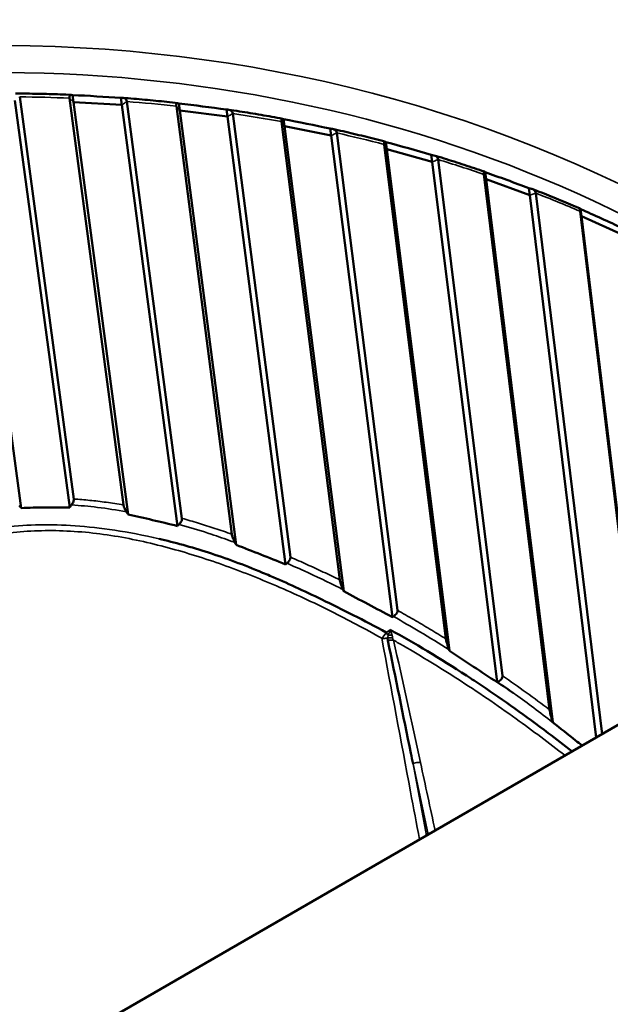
# Model space of a CAD drawing. Header units: millimetres. Extents: x 0 to 4686, y -120 to 1682.
# Tile 364 of 558: x 2088 to 2094, y 817 to 827. Entities that reach past the tile are written whole.
import ezdxf

# ---------------------------------------------------------------- set-up
doc = ezdxf.new("R2010")
doc.units = ezdxf.units.MM
doc.header["$LTSCALE"] = 2
doc.layers.add('Sichtbar (ISO)', color=7, linetype='Continuous', lineweight=50)
doc.layers.add('Sichtbar schmal (ISO)', color=7, linetype='Continuous', lineweight=35)

msp = doc.modelspace()

# ---------------------------------------------------------------- linework, layer by layer
at = {"layer": 'Sichtbar (ISO)'}
for p, q in [((2088.6582, 816.63), (2120.692, 835.1247)), ((2088.0281, 822.0258), (2087.466, 826.2001)), ((2088.5263, 822.031), (2087.9642, 826.2052)), ((2088.0127, 826.2436), (2088.5682, 822.1186)), ((2089.0766, 822.0576), (2088.5252, 826.2311)), ((2088.5656, 826.1906), (2088.5556, 826.2626)), ((2089.0605, 826.1613), (2089.0505, 826.2333)), ((2089.1126, 826.1963), (2089.6776, 821.9201)), ((2089.1248, 821.9586), (2088.5656, 826.1906)), ((2089.0605, 826.1613), (2088.5656, 826.1906)), ((2089.6313, 821.8415), (2089.0605, 826.1613)), ((2090.1892, 821.7578), (2089.6199, 826.1483)), ((2089.656, 826.105), (2089.646, 826.1769)), ((2090.2338, 821.6482), (2089.656, 826.105)), ((2090.1442, 826.0413), (2089.656, 826.105)), ((2090.1442, 826.0413), (2090.1342, 826.1133)), ((2090.7397, 821.4486), (2090.1442, 826.0413)), ((2090.1995, 826.0728), (2090.7894, 821.5223)), ((2090.7296, 825.9437), (2090.7196, 826.0157)), ((2091.2963, 821.2887), (2090.6982, 825.9896)), ((2091.3367, 821.1721), (2090.7296, 825.9437)), ((2091.2078, 825.8462), (2090.7296, 825.9437)), ((2091.2078, 825.8462), (2091.1978, 825.9182)), ((2091.8362, 820.9078), (2091.2078, 825.8462)), ((2091.2659, 825.8739), (2091.8888, 820.9771)), ((2092.3861, 820.6837), (2091.7526, 825.7561)), ((2091.7791, 825.708), (2091.7691, 825.78)), ((2092.422, 820.5603), (2091.7791, 825.708)), ((2092.2441, 825.5773), (2091.7791, 825.708)), ((2092.2441, 825.5773), (2092.2341, 825.6492)), ((2092.3046, 825.6009), (2092.966, 820.3046)), ((2092.9108, 820.2394), (2092.2441, 825.5773)), ((2093.4496, 819.9571), (2092.776, 825.4494)), ((2092.7974, 825.3994), (2092.7874, 825.4713)), ((2093.4807, 819.8284), (2092.7974, 825.3994)), ((2093.246, 825.2363), (2092.7974, 825.3994)), ((2093.246, 825.2363), (2093.236, 825.3083)), ((2093.9283, 819.6727), (2093.246, 825.2363)), ((2093.3084, 825.2558), (2093.9888, 819.7076)), ((2093.7775, 825.0199), (2093.7675, 825.0919)), ((2094.3804, 819.9337), (2093.7613, 825.0715)), ((2094.3898, 819.9391), (2093.7775, 825.0199)), ((2094.2066, 824.8257), (2093.7775, 825.0199))]:
    msp.add_line(p, q, dxfattribs=at)
for centre, major_axis, ratio, start_param, end_param in [((2088.8087, 826.2077), (-0.9361, 0.0558), 0.0440072, 4.4537021, 4.9887566), ((2089.8957, 826.1049), (-0.9235, 0.1209), 0.043573, 4.4568645, 4.991919), ((2090.9643, 825.9267), (-0.9046, 0.185), 0.0429757, 4.4600855, 4.9951401), ((2092.0072, 825.6744), (-0.8795, 0.248), 0.0421889, 4.463373, 4.9984276), ((2093.0173, 825.3496), (-0.8483, 0.3092), 0.0411803, 4.4667289, 5.0017835), ((2093.9876, 824.9546), (-0.8114, 0.3683), 0.0399126, 4.4701476, 5.0052021), ((2087.7532, 811.1119), (-12.3802, -1.7264), 0.8318334, 4.3241182, 4.3241358), ((2087.8209, 810.6264), (12.3802, 1.7264), 0.8318334, 1.1015421, 1.1015446)]:
    msp.add_ellipse(centre, major_axis=major_axis, ratio=ratio, start_param=start_param, end_param=end_param, dxfattribs=at)
for points, knots in [([(2099.2449, 822.7422), (2099.0816, 823.1558), (2098.8884, 823.5598), (2098.0743, 824.9974), (2097.2772, 825.9536), (2095.3517, 827.5946), (2094.2223, 828.2781), (2091.7454, 829.3023), (2090.3976, 829.642), (2087.6209, 829.9424), (2086.1923, 829.9027), (2083.3994, 829.4476), (2082.0355, 829.0322), (2079.5109, 827.8671), (2078.3504, 827.1177), (2076.3518, 825.3604), (2075.5135, 824.353), (2074.2461, 822.1833), (2073.816, 821.0218), (2073.445, 818.8787), (2073.4278, 817.9041), (2073.5609, 816.9503)], [3.4939321, 3.4939321, 3.4939321, 3.4939321, 3.6131817, 3.6131817, 3.9317971, 3.9317971, 4.2517391, 4.2517391, 4.5725553, 4.5725553, 4.8937215, 4.8937215, 5.2149612, 5.2149612, 5.5360928, 5.5360928, 5.8568014, 5.8568014, 6.176526, 6.176526, 6.4368943, 6.4368943, 6.4368943, 6.4368943]), ([(2088.5442, 826.2647), (2088.506, 826.2663), (2088.4678, 826.2678), (2088.3914, 826.2705), (2088.3532, 826.2717), (2088.2768, 826.2738), (2088.2386, 826.2748), (2088.1621, 826.2764), (2088.1238, 826.277), (2088.0473, 826.278), (2088.009, 826.2784), (2087.9707, 826.2787)], [4.649514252, 4.649514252, 4.649514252, 4.649514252, 4.658135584, 4.658135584, 4.666756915, 4.666756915, 4.675378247, 4.675378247, 4.683999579, 4.683999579, 4.692620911, 4.692620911, 4.692620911, 4.692620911]), ([(2088.5556, 826.2626), (2088.5449, 826.2657), (2088.5349, 826.2652), (2088.5252, 826.2553), (2088.5232, 826.2452), (2088.5249, 826.233), (2088.525, 826.2324), (2088.5251, 826.2318), (2088.5252, 826.2311)], [0.129222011, 0.129222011, 0.129222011, 0.129222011, 0.13675171, 0.13675171, 0.143393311, 0.143393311, 0.143393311, 0.143733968, 0.143733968, 0.143733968, 0.143733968]), ([(2089.1126, 826.1963), (2089.1125, 826.197), (2089.1124, 826.1976), (2089.1123, 826.1982), (2089.1106, 826.2104), (2089.1036, 826.221), (2089.0838, 826.2327), (2089.067, 826.2348), (2089.0505, 826.2333)], [0.143052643, 0.143052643, 0.143052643, 0.143052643, 0.143393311, 0.143393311, 0.143393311, 0.150034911, 0.150034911, 0.157564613, 0.157564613, 0.157564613, 0.157564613]), ([(2089.6352, 826.1801), (2089.5976, 826.1843), (2089.56, 826.1884), (2089.4847, 826.1964), (2089.447, 826.2002), (2089.3716, 826.2076), (2089.3339, 826.2112), (2089.2583, 826.2181), (2089.2206, 826.2214), (2089.1449, 826.2277), (2089.1071, 826.2307), (2089.0693, 826.2336)], [4.566917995, 4.566917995, 4.566917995, 4.566917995, 4.575510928, 4.575510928, 4.584103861, 4.584103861, 4.592696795, 4.592696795, 4.601289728, 4.601289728, 4.609882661, 4.609882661, 4.609882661, 4.609882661]), ([(2089.646, 826.1769), (2089.6366, 826.1809), (2089.6278, 826.1812), (2089.6195, 826.1722), (2089.618, 826.1624), (2089.6197, 826.1502), (2089.6198, 826.1496), (2089.6198, 826.149), (2089.6199, 826.1483)], [0.129222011, 0.129222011, 0.129222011, 0.129222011, 0.13675171, 0.13675171, 0.143393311, 0.143393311, 0.143393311, 0.143733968, 0.143733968, 0.143733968, 0.143733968]), ([(2090.1994, 826.0728), (2090.1994, 826.0734), (2090.1993, 826.0741), (2090.1992, 826.0747), (2090.1975, 826.0869), (2090.1901, 826.0978), (2090.1693, 826.1107), (2090.1516, 826.1138), (2090.1342, 826.1133)], [0.143052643, 0.143052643, 0.143052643, 0.143052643, 0.143393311, 0.143393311, 0.143393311, 0.150034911, 0.150034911, 0.157564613, 0.157564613, 0.157564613, 0.157564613]), ([(2090.7097, 826.0199), (2090.6729, 826.0267), (2090.6362, 826.0334), (2090.5625, 826.0465), (2090.5256, 826.0529), (2090.4518, 826.0655), (2090.4149, 826.0717), (2090.3409, 826.0837), (2090.3039, 826.0896), (2090.2298, 826.1011), (2090.1927, 826.1067), (2090.1556, 826.1122)], [4.484345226, 4.484345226, 4.484345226, 4.484345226, 4.492900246, 4.492900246, 4.501455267, 4.501455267, 4.510010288, 4.510010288, 4.518565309, 4.518565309, 4.52712033, 4.52712033, 4.52712033, 4.52712033]), ([(2090.7196, 826.0157), (2090.7116, 826.0204), (2090.7042, 826.0215), (2090.6974, 826.0133), (2090.6963, 826.0037), (2090.6979, 825.9915), (2090.698, 825.9909), (2090.6981, 825.9903), (2090.6982, 825.9896)], [0.129222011, 0.129222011, 0.129222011, 0.129222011, 0.13675171, 0.13675171, 0.143393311, 0.143393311, 0.143393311, 0.143733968, 0.143733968, 0.143733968, 0.143733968]), ([(2091.2659, 825.8739), (2091.2658, 825.8745), (2091.2657, 825.8752), (2091.2656, 825.8758), (2091.2639, 825.888), (2091.2563, 825.8993), (2091.2346, 825.9133), (2091.2161, 825.9176), (2091.1978, 825.9182)], [0.143052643, 0.143052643, 0.143052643, 0.143052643, 0.143393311, 0.143393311, 0.143393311, 0.150034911, 0.150034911, 0.157564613, 0.157564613, 0.157564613, 0.157564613]), ([(2091.7603, 825.7852), (2091.7247, 825.7945), (2091.689, 825.8037), (2091.6176, 825.8218), (2091.5818, 825.8308), (2091.5102, 825.8484), (2091.4743, 825.8571), (2091.4025, 825.8742), (2091.3665, 825.8826), (2091.2945, 825.8991), (2091.2584, 825.9073), (2091.2223, 825.9153)], [4.401794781, 4.401794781, 4.401794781, 4.401794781, 4.410302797, 4.410302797, 4.418810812, 4.418810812, 4.427318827, 4.427318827, 4.435826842, 4.435826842, 4.444334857, 4.444334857, 4.444334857, 4.444334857]), ([(2091.7691, 825.78), (2091.7625, 825.7853), (2091.7566, 825.787), (2091.7513, 825.7795), (2091.7507, 825.7702), (2091.7524, 825.758), (2091.7525, 825.7574), (2091.7526, 825.7568), (2091.7526, 825.7561)], [0.129222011, 0.129222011, 0.129222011, 0.129222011, 0.13675171, 0.13675171, 0.143393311, 0.143393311, 0.143393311, 0.143733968, 0.143733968, 0.143733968, 0.143733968]), ([(2092.3045, 825.601), (2092.3045, 825.6016), (2092.3044, 825.6022), (2092.3043, 825.6029), (2092.3026, 825.615), (2092.2947, 825.6268), (2092.2723, 825.6421), (2092.2531, 825.6474), (2092.2341, 825.6492)], [0.143052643, 0.143052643, 0.143052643, 0.143052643, 0.143393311, 0.143393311, 0.143393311, 0.150034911, 0.150034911, 0.157564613, 0.157564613, 0.157564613, 0.157564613]), ([(2092.78, 825.4776), (2092.7458, 825.4893), (2092.7115, 825.5009), (2092.6429, 825.5238), (2092.6085, 825.5352), (2092.5395, 825.5576), (2092.505, 825.5687), (2092.4358, 825.5907), (2092.4011, 825.6016), (2092.3317, 825.623), (2092.2969, 825.6336), (2092.2621, 825.6441)], [4.319265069, 4.319265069, 4.319265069, 4.319265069, 4.32771757, 4.32771757, 4.336170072, 4.336170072, 4.344622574, 4.344622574, 4.353075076, 4.353075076, 4.361527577, 4.361527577, 4.361527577, 4.361527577]), ([(2092.7874, 825.4713), (2092.7823, 825.4773), (2092.7778, 825.4795), (2092.7742, 825.4726), (2092.774, 825.4634), (2092.7757, 825.4513), (2092.7758, 825.4506), (2092.7759, 825.45), (2092.776, 825.4494)], [0.129222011, 0.129222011, 0.129222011, 0.129222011, 0.13675171, 0.13675171, 0.143393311, 0.143393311, 0.143393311, 0.143733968, 0.143733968, 0.143733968, 0.143733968]), ([(2093.3084, 825.2559), (2093.3083, 825.2565), (2093.3083, 825.2571), (2093.3082, 825.2578), (2093.3065, 825.2699), (2093.2984, 825.2821), (2093.2753, 825.2987), (2093.2555, 825.3053), (2093.236, 825.3083)], [0.143052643, 0.143052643, 0.143052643, 0.143052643, 0.143393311, 0.143393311, 0.143393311, 0.150034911, 0.150034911, 0.157564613, 0.157564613, 0.157564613, 0.157564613]), ([(2093.762, 825.0991), (2093.7294, 825.1131), (2093.6968, 825.127), (2093.6314, 825.1545), (2093.5986, 825.1682), (2093.5328, 825.1952), (2093.4999, 825.2086), (2093.4338, 825.2352), (2093.4008, 825.2484), (2093.3344, 825.2745), (2093.3012, 825.2874), (2093.2679, 825.3002)], [4.236753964, 4.236753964, 4.236753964, 4.236753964, 4.245143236, 4.245143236, 4.253532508, 4.253532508, 4.26192178, 4.26192178, 4.270311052, 4.270311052, 4.278700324, 4.278700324, 4.278700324, 4.278700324]), ([(2093.7675, 825.0919), (2093.764, 825.0983), (2093.761, 825.101), (2093.759, 825.0946), (2093.7594, 825.0856), (2093.7611, 825.0734), (2093.7612, 825.0728), (2093.7612, 825.0721), (2093.7613, 825.0715)], [0.129222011, 0.129222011, 0.129222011, 0.129222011, 0.13675171, 0.13675171, 0.143393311, 0.143393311, 0.143393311, 0.143733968, 0.143733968, 0.143733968, 0.143733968]), ([(2088.0085, 822.0518), (2088.0117, 822.0475), (2088.015, 822.0432), (2088.0216, 822.0345), (2088.0248, 822.0302), (2088.0281, 822.0258)], [0.0000075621, 0.0000075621, 0.0000075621, 0.0000075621, 0.0016355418, 0.0016355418, 0.0032801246, 0.0032801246, 0.0032801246, 0.0032801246]), ([(2088.5263, 822.031), (2088.5294, 822.0354), (2088.5325, 822.0398), (2088.5386, 822.0486), (2088.5416, 822.053), (2088.5446, 822.0574)], [0.0000024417, 0.0000024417, 0.0000024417, 0.0000024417, 0.0016470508, 0.0016470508, 0.0032750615, 0.0032750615, 0.0032750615, 0.0032750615]), ([(2088.5446, 822.0574), (2088.5486, 822.0632), (2088.5523, 822.069), (2088.5587, 822.0805), (2088.5614, 822.0862), (2088.5655, 822.0968), (2088.5669, 822.1017), (2088.5685, 822.1108), (2088.5686, 822.115), (2088.5682, 822.1186)], [0.0000075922, 0.0000075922, 0.0000075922, 0.0000075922, 0.002148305, 0.002148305, 0.0042476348, 0.0042476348, 0.0062181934, 0.0062181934, 0.0081555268, 0.0081555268, 0.0081555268, 0.0081555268]), ([(2089.0766, 822.0576), (2089.0772, 822.0537), (2089.0783, 822.0492), (2089.0815, 822.039), (2089.0837, 822.0334), (2089.0916, 822.0154), (2089.0989, 822.0016), (2089.1079, 821.9867)], [0.000001, 0.000001, 0.000001, 0.000001, 0.0020890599, 0.0020890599, 0.0043221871, 0.0043221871, 0.0089410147, 0.0089410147, 0.0089410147, 0.0089410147]), ([(2088.0281, 822.0258), (2088.1107, 822.0297), (2088.1935, 822.0322), (2088.3597, 822.0339), (2088.443, 822.0332), (2088.5263, 822.031)], [0.000010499, 0.000010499, 0.000010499, 0.000010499, 0.025036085, 0.025036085, 0.050061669, 0.050061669, 0.050061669, 0.050061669]), ([(2089.1079, 821.9867), (2089.1108, 821.982), (2089.1137, 821.9772), (2089.1193, 821.9679), (2089.1221, 821.9633), (2089.1248, 821.9586)], [0.0000237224, 0.0000237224, 0.0000237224, 0.0000237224, 0.0017144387, 0.0017144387, 0.0033631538, 0.0033631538, 0.0033631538, 0.0033631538]), ([(2089.1248, 821.9586), (2089.2085, 821.941), (2089.2919, 821.9225), (2089.4607, 821.8834), (2089.5462, 821.8627), (2089.6313, 821.8415)], [0.000016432, 0.000016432, 0.000016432, 0.000016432, 0.025770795, 0.025770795, 0.052376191, 0.052376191, 0.052376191, 0.052376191]), ([(2089.6313, 821.8415), (2089.6348, 821.8452), (2089.6382, 821.8489), (2089.6437, 821.8548), (2089.6458, 821.857), (2089.6483, 821.8589)], [0.000108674, 0.000108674, 0.000108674, 0.000108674, 0.0016273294, 0.0016273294, 0.0025472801, 0.0025472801, 0.0025472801, 0.0025472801]), ([(2089.6483, 821.8589), (2089.6532, 821.8643), (2089.6578, 821.8697), (2089.6658, 821.881), (2089.6692, 821.8866), (2089.6743, 821.8974), (2089.676, 821.9024), (2089.6779, 821.9118), (2089.6781, 821.9162), (2089.6776, 821.9201)], [0.0000455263, 0.0000455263, 0.0000455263, 0.0000455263, 0.0022120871, 0.0022120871, 0.0043931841, 0.0043931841, 0.0064253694, 0.0064253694, 0.0085086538, 0.0085086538, 0.0085086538, 0.0085086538]), ([(2090.1892, 821.7578), (2090.1898, 821.7533), (2090.191, 821.748), (2090.1944, 821.736), (2090.1968, 821.7292), (2090.205, 821.7075), (2090.2125, 821.6907), (2090.2215, 821.6727)], [0.000001, 0.000001, 0.000001, 0.000001, 0.002414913, 0.002414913, 0.005070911, 0.005070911, 0.010532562, 0.010532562, 0.010532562, 0.010532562]), ([(2089.4422, 821.7105), (2089.6024, 821.6731), (2089.9397, 821.5812), (2090.3354, 821.4349), (2090.5551, 821.3422), (2090.5802, 821.3315)], [0.71428571, 0.71428571, 0.71428571, 0.71428571, 0.78571429, 0.85714286, 0.8663156, 0.8663156, 0.8663156, 0.8663156]), ([(2090.2338, 821.6482), (2090.2318, 821.6523), (2090.2297, 821.6564), (2090.2256, 821.6646), (2090.2236, 821.6687), (2090.2215, 821.6727)], [-0.0028224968, -0.0028224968, -0.0028224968, -0.0028224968, -0.0014111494, -0.0014111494, -0.000001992, -0.000001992, -0.000001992, -0.000001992]), ([(2090.2338, 821.6482), (2090.318, 821.6155), (2090.4022, 821.5825), (2090.5708, 821.5159), (2090.6553, 821.4823), (2090.7397, 821.4486)], [0.0000041, 0.0000041, 0.0000041, 0.0000041, 0.027638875, 0.027638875, 0.055509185, 0.055509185, 0.055509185, 0.055509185]), ([(2090.7397, 821.4486), (2090.742, 821.4505), (2090.7443, 821.4524), (2090.7489, 821.4563), (2090.7512, 821.4582), (2090.7537, 821.46)], [0.0000357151, 0.0000357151, 0.0000357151, 0.0000357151, 0.0009323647, 0.0009323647, 0.0018391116, 0.0018391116, 0.0018391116, 0.0018391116]), ([(2090.7537, 821.46), (2090.7595, 821.4649), (2090.7651, 821.4702), (2090.7748, 821.4812), (2090.7789, 821.4869), (2090.7852, 821.4979), (2090.7872, 821.5031), (2090.7897, 821.5133), (2090.7899, 821.518), (2090.7894, 821.5223)], [0.0000178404, 0.0000178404, 0.0000178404, 0.0000178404, 0.0023215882, 0.0023215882, 0.0046135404, 0.0046135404, 0.0068013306, 0.0068013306, 0.0090946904, 0.0090946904, 0.0090946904, 0.0090946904]), ([(2090.5802, 821.3315), (2090.7507, 821.2587), (2091.1299, 821.0834), (2091.5438, 820.8744), (2091.773, 820.7506)], [0.8663156, 0.8663156, 0.8663156, 0.8663156, 0.92857143, 0.99999856, 0.99999856, 0.99999856, 0.99999856]), ([(2091.2963, 821.2887), (2091.297, 821.2837), (2091.2982, 821.2777), (2091.3017, 821.264), (2091.3041, 821.256), (2091.3128, 821.23), (2091.3204, 821.2103), (2091.3288, 821.1905)], [0.000000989, 0.000000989, 0.000000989, 0.000000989, 0.002703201, 0.002703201, 0.005729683, 0.005729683, 0.012285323, 0.012285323, 0.012285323, 0.012285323]), ([(2091.3367, 821.1721), (2091.3354, 821.1751), (2091.3342, 821.1781), (2091.3316, 821.1842), (2091.3302, 821.1874), (2091.3288, 821.1905)], [-0.0020862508, -0.0020862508, -0.0020862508, -0.0020862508, -0.0010812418, -0.0010812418, -0.0000268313, -0.0000268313, -0.0000268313, -0.0000268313]), ([(2091.3367, 821.1721), (2091.4202, 821.1282), (2091.5036, 821.0841), (2091.67, 820.996), (2091.7531, 820.9519), (2091.8362, 820.9078)], [0, 0, 0, 0, 0.029069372, 0.029069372, 0.05808792, 0.05808792, 0.05808792, 0.05808792]), ([(2091.8464, 820.9143), (2091.8533, 820.9187), (2091.8597, 820.9236), (2091.8713, 820.9343), (2091.8762, 820.9399), (2091.8836, 820.9511), (2091.8861, 820.9565), (2091.8891, 820.9672), (2091.8894, 820.9724), (2091.8888, 820.9771)], [0.0000143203, 0.0000143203, 0.0000143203, 0.0000143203, 0.0024538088, 0.0024538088, 0.0048785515, 0.0048785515, 0.0072248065, 0.0072248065, 0.0097211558, 0.0097211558, 0.0097211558, 0.0097211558]), ([(2091.8362, 820.9078), (2091.8378, 820.9089), (2091.8395, 820.91), (2091.8429, 820.9122), (2091.8447, 820.9133), (2091.8464, 820.9143)], [0.0000263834, 0.0000263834, 0.0000263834, 0.0000263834, 0.0006322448, 0.0006322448, 0.0012431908, 0.0012431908, 0.0012431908, 0.0012431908]), ([(2092.7565, 820.2019), (2092.7027, 820.238), (2092.3768, 820.4535), (2092.0647, 820.6404), (2091.8133, 820.7762)], [0.76075192, 0.76075192, 0.76075192, 0.76075192, 0.8, 0.99999998, 0.99999998, 0.99999998, 0.99999998]), ([(2091.7898, 820.6666), (2091.7891, 820.6699), (2091.7881, 820.676), (2091.7874, 820.6853), (2091.7877, 820.6917), (2091.788, 820.6949)], [0.00176365, 0.00176365, 0.00176365, 0.00176365, 0.33333333, 0.66666667, 0.99999533, 0.99999533, 0.99999533, 0.99999533]), ([(2091.7898, 820.6666), (2091.8698, 820.2815), (2091.9455, 819.9023), (2092.0259, 819.5119), (2092.0334, 819.4755), (2092.041, 819.4389), (2092.0482, 819.4031)], [0, 0, 0, 0, 0.91438486, 0.91438486, 0.91438486, 0.99973738, 0.99973738, 0.99973738, 0.99973738]), ([(2092.3861, 820.6837), (2092.3868, 820.6781), (2092.3881, 820.6714), (2092.3916, 820.656), (2092.394, 820.647), (2092.4024, 820.6176), (2092.4097, 820.5951), (2092.4177, 820.5726)], [0.000001, 0.000001, 0.000001, 0.000001, 0.002978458, 0.002978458, 0.006362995, 0.006362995, 0.013664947, 0.013664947, 0.013664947, 0.013664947]), ([(2092.422, 820.5603), (2092.4213, 820.5624), (2092.4206, 820.5645), (2092.4191, 820.5685), (2092.4184, 820.5706), (2092.4177, 820.5726)], [-0.0013472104, -0.0013472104, -0.0013472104, -0.0013472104, -0.0006727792, -0.0006727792, -0.0000059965, -0.0000059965, -0.0000059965, -0.0000059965]), ([(2092.422, 820.5603), (2092.504, 820.5066), (2092.586, 820.4528), (2092.7489, 820.3457), (2092.83, 820.2924), (2092.9115, 820.2395)], [0.000014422, 0.000014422, 0.000014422, 0.000014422, 0.030355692, 0.030355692, 0.060380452, 0.060380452, 0.060380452, 0.060380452]), ([(2092.9115, 820.2395), (2092.9162, 820.242), (2092.9212, 820.2445), (2092.9307, 820.25), (2092.9353, 820.253), (2092.9455, 820.2608), (2092.9507, 820.2658), (2092.9591, 820.2764), (2092.9621, 820.2817), (2092.9661, 820.2932), (2092.9666, 820.2991), (2092.966, 820.3046)], [0.00002357, 0.00002357, 0.00002357, 0.00002357, 0.001695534, 0.001695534, 0.003337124, 0.003337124, 0.005679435, 0.005679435, 0.008091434, 0.008091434, 0.010966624, 0.010966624, 0.010966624, 0.010966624]), ([(2093.6806, 819.5297), (2093.5984, 819.594), (2093.2825, 819.8366), (2092.977, 820.0538), (2092.7565, 820.2019)], [0.54398522, 0.54398522, 0.54398522, 0.54398522, 0.6, 0.76075192, 0.76075192, 0.76075192, 0.76075192]), ([(2093.4496, 819.9571), (2093.4503, 819.9508), (2093.4517, 819.9432), (2093.4552, 819.9257), (2093.4575, 819.9152), (2093.4658, 819.8811), (2093.4729, 819.8549), (2093.4804, 819.8287)], [0.000000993, 0.000000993, 0.000000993, 0.000000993, 0.003328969, 0.003328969, 0.00717087, 0.00717087, 0.015488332, 0.015488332, 0.015488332, 0.015488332]), ([(2093.784, 819.5894), (2093.7614, 819.6072), (2093.7387, 819.625), (2093.6375, 819.7047), (2093.5589, 819.7666), (2093.4804, 819.8287)], [-0.040032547, -0.040032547, -0.040032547, -0.040032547, -0.031101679, -0.031101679, -0.000069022, -0.000069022, -0.000069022, -0.000069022])]:
    msp.add_open_spline(points, degree=3, knots=knots, dxfattribs=at)
msp.add_open_spline([(2092.9115, 820.2395), (2092.9682, 820.2035), (2093.0244, 820.1662), (2093.0803, 820.1271)], degree=3, dxfattribs=at)
at = {"layer": 'Sichtbar schmal (ISO)'}
for p, q in [((2091.8132, 820.7762), (2091.773, 820.7506)), ((2092.0482, 819.4029), (2092.2035, 818.6769)), ((2092.1861, 818.6668), (2092.0484, 819.4017))]:
    msp.add_line(p, q, dxfattribs=at)
for centre, major_axis, ratio, start_param, end_param in [((2086.6839, 818.7803), (13.123, 1.83), 0.8318334, 0.1998852, 3.1415927), ((2087.1131, 815.7019), (-13.123, -1.83), 0.8318334, 3.5976959, 6.1213144), ((2087.1285, 815.592), (12.9249, 1.8024), 0.8318334, 0.5820375, 2.5595551), ((2087.2059, 815.0365), (-13.2879, -1.853), 0.8318334, 4.4981253, 4.5365612), ((2087.1285, 815.592), (-12.6278, -1.7609), 0.8318334, 4.4862169, 4.4862186), ((2087.2059, 815.0365), (-13.2879, -1.853), 0.8318334, 4.4154518, 4.4538877), ((2087.1285, 815.592), (-12.6278, -1.7609), 0.8318334, 4.4415995, 4.4416008), ((2087.2059, 815.0365), (-13.2879, -1.853), 0.8318334, 4.3327783, 4.3712142), ((2087.2059, 815.0365), (-13.2879, -1.853), 0.8318334, 4.2501049, 4.2885407), ((2087.2059, 815.0365), (-13.2879, -1.853), 0.8318334, 4.1674314, 4.2058672), ((2087.2059, 815.0365), (-13.2879, -1.853), 0.8318334, 4.0847579, 4.1231937), ((2091.757, 820.7699), (-0.0489, -0.0872), 0.2355946, 0.5954566, 1.4803481), ((2091.757, 820.7699), (0.0538, -0.0843), 0.0325154, 0.9096786, 1.3186741), ((2091.7971, 820.7932), (-0.0473, -0.1443), 0.1366627, 1.0800182, 1.4974983), ((2091.757, 820.7699), (-0.0489, -0.0872), 0.2355946, 0.5794012, 0.58662), ((2091.8186, 820.62), (-0.0958, 0.0286), 0.7313856, 4.7168663, 5.245245), ((2091.8174, 820.5908), (-0.0975, -0.0221), 0.8059533, 4.2197758, 4.81386), ((2091.8273, 820.6691), (-0.0998, 0.0059), 0.5214896, 4.6909216, 5.1030659), ((1809.2226, 855.5156), (281.7865, -81.6574), 0.5393073, 0.2822505, 0.2896838), ((2091.4983, 816.4868), (-5.579, 4.7059), 0.5386334, 4.8147677, 4.8969808)]:
    msp.add_ellipse(centre, major_axis=major_axis, ratio=ratio, start_param=start_param, end_param=end_param, dxfattribs=at)
for points, knots in [([(2088.5656, 826.1906), (2088.5612, 826.1952), (2088.5567, 826.1997), (2088.5522, 826.2042), (2088.5477, 826.2087), (2088.5432, 826.2132), (2088.5387, 826.2177), (2088.5342, 826.2221), (2088.5297, 826.2266), (2088.5252, 826.2311)], [0, 0, 0, 0, 0.33333333, 0.33333333, 0.33333333, 0.66666667, 0.66666667, 0.66666667, 0.99960205, 0.99960205, 0.99960205, 0.99960205]), ([(2089.0605, 826.1613), (2089.0663, 826.1652), (2089.072, 826.1691), (2089.0778, 826.173), (2089.0835, 826.1769), (2089.0893, 826.1808), (2089.0951, 826.1847), (2089.1009, 826.1885), (2089.1067, 826.1924), (2089.1126, 826.1963)], [0, 0, 0, 0, 0.33333333, 0.33333333, 0.33333333, 0.66666667, 0.66666667, 0.66666667, 0.99959922, 0.99959922, 0.99959922, 0.99959922]), ([(2089.656, 826.105), (2089.652, 826.1098), (2089.648, 826.1147), (2089.644, 826.1195), (2089.64, 826.1243), (2089.636, 826.1291), (2089.632, 826.1339), (2089.628, 826.1387), (2089.624, 826.1435), (2089.6199, 826.1483)], [0, 0, 0, 0, 0.33333333, 0.33333333, 0.33333333, 0.66666667, 0.66666667, 0.66666667, 0.99960203, 0.99960203, 0.99960203, 0.99960203]), ([(2090.1442, 826.0413), (2090.1503, 826.0449), (2090.1564, 826.0484), (2090.1625, 826.0519), (2090.1687, 826.0554), (2090.1748, 826.0589), (2090.1809, 826.0624), (2090.1871, 826.0658), (2090.1933, 826.0693), (2090.1994, 826.0728)], [0, 0, 0, 0, 0.33333333, 0.33333333, 0.33333333, 0.66666667, 0.66666667, 0.66666667, 0.9995992, 0.9995992, 0.9995992, 0.9995992]), ([(2090.7296, 825.9437), (2090.7261, 825.9489), (2090.7227, 825.954), (2090.7192, 825.9591), (2090.7157, 825.9642), (2090.7122, 825.9693), (2090.7087, 825.9744), (2090.7052, 825.9794), (2090.7017, 825.9845), (2090.6982, 825.9896)], [0, 0, 0, 0, 0.33333333, 0.33333333, 0.33333333, 0.66666667, 0.66666667, 0.66666667, 0.999602, 0.999602, 0.999602, 0.999602]), ([(2091.2078, 825.8462), (2091.2142, 825.8493), (2091.2207, 825.8524), (2091.2271, 825.8555), (2091.2335, 825.8586), (2091.24, 825.8617), (2091.2464, 825.8647), (2091.2529, 825.8678), (2091.2594, 825.8708), (2091.2659, 825.8739)], [0, 0, 0, 0, 0.33333333, 0.33333333, 0.33333333, 0.66666667, 0.66666667, 0.66666667, 0.99959917, 0.99959917, 0.99959917, 0.99959917]), ([(2091.7791, 825.708), (2091.7762, 825.7134), (2091.7733, 825.7187), (2091.7703, 825.7241), (2091.7674, 825.7294), (2091.7645, 825.7348), (2091.7615, 825.7401), (2091.7586, 825.7454), (2091.7556, 825.7507), (2091.7526, 825.7561)], [0, 0, 0, 0, 0.33333333, 0.33333333, 0.33333333, 0.66666667, 0.66666667, 0.66666667, 0.99960197, 0.99960197, 0.99960197, 0.99960197]), ([(2092.2441, 825.5773), (2092.2508, 825.58), (2092.2575, 825.5826), (2092.2642, 825.5853), (2092.2709, 825.5879), (2092.2776, 825.5905), (2092.2843, 825.5931), (2092.291, 825.5957), (2092.2978, 825.5983), (2092.3045, 825.601)], [0, 0, 0, 0, 0.33333333, 0.33333333, 0.33333333, 0.66666667, 0.66666667, 0.66666667, 0.99959913, 0.99959913, 0.99959913, 0.99959913]), ([(2092.7974, 825.3994), (2092.7951, 825.4049), (2092.7927, 825.4105), (2092.7903, 825.4161), (2092.7879, 825.4216), (2092.7856, 825.4272), (2092.7832, 825.4327), (2092.7808, 825.4382), (2092.7784, 825.4438), (2092.776, 825.4493)], [0, 0, 0, 0, 0.33333333, 0.33333333, 0.33333333, 0.66666667, 0.66666667, 0.66666667, 0.99888434, 0.99888434, 0.99888434, 0.99888434]), ([(2093.246, 825.2363), (2093.2529, 825.2386), (2093.2598, 825.2408), (2093.2667, 825.2429), (2093.2736, 825.2451), (2093.2805, 825.2473), (2093.2875, 825.2494), (2093.2945, 825.2516), (2093.3014, 825.2537), (2093.3084, 825.2559)], [0, 0, 0, 0, 0.33333333, 0.33333333, 0.33333333, 0.66666667, 0.66666667, 0.66666667, 0.99959909, 0.99959909, 0.99959909, 0.99959909]), ([(2093.7775, 825.0199), (2093.7757, 825.0257), (2093.7739, 825.0314), (2093.7721, 825.0372), (2093.7703, 825.0429), (2093.7686, 825.0486), (2093.7667, 825.0543), (2093.765, 825.06), (2093.7632, 825.0657), (2093.7613, 825.0714)], [0, 0, 0, 0, 0.33333333, 0.33333333, 0.33333333, 0.66666667, 0.66666667, 0.66666667, 0.99886847, 0.99886847, 0.99886847, 0.99886847]), ([(2088.5446, 822.0574), (2088.6333, 822.0521), (2088.822, 822.0346), (2089.0092, 822.0051), (2089.1079, 821.9867)], [0.00003948, 0.00003948, 0.00003948, 0.00003948, 0.46962974, 1, 1, 1, 1]), ([(2084.9586, 820.6798), (2085.1622, 820.8064), (2085.5567, 821.0342), (2086.1011, 821.3067), (2086.6035, 821.5158), (2087.0649, 821.6696), (2087.4877, 821.7759), (2087.8702, 821.8365), (2088.2173, 821.8589), (2088.5745, 821.8499), (2088.9787, 821.8056), (2089.282, 821.7479), (2089.4422, 821.7105)], [0.00000253, 0.00000253, 0.00000253, 0.00000253, 0.07142857, 0.14285714, 0.21428571, 0.28571429, 0.35714286, 0.42857143, 0.5, 0.57142857, 0.64285714, 0.71428571, 0.71428571, 0.71428571, 0.71428571]), ([(2089.6483, 821.8589), (2089.6645, 821.8543), (2089.6806, 821.8497), (2089.6968, 821.845), (2089.7912, 821.8175), (2089.8848, 821.7884), (2089.9778, 821.7577), (2090.0486, 821.7342), (2090.119, 821.7098), (2090.189, 821.6845), (2090.1999, 821.6806), (2090.2107, 821.6767), (2090.2215, 821.6727)], [0, 0, 0, 0, 0.08339751, 0.08339751, 0.08339751, 0.57120852, 0.57120852, 0.57120852, 0.94246434, 0.94246434, 0.94246434, 0.99999849, 0.99999849, 0.99999849, 0.99999849]), ([(2090.1892, 821.7578), (2090.1308, 821.7784), (2090.073, 821.7982), (2090.0159, 821.817), (2089.9589, 821.8358), (2089.9025, 821.8536), (2089.8462, 821.8708), (2089.7899, 821.888), (2089.7336, 821.9044), (2089.6776, 821.9201)], [0, 0, 0, 0, 0.3333333, 0.3333333, 0.3333333, 0.6666667, 0.6666667, 0.6666667, 1, 1, 1, 1]), ([(2085.0122, 820.6211), (2085.0536, 820.6469), (2085.0951, 820.6726), (2085.1367, 820.6981), (2085.2955, 820.7952), (2085.457, 820.8882), (2085.6212, 820.9769), (2085.7828, 821.064), (2085.947, 821.1468), (2086.1141, 821.2245), (2086.2851, 821.304), (2086.4591, 821.3782), (2086.6367, 821.4458), (2086.819, 821.5152), (2087.0051, 821.5776), (2087.1958, 821.6305), (2087.3815, 821.682), (2087.5717, 821.7244), (2087.7664, 821.753), (2087.9567, 821.781), (2088.1513, 821.7958), (2088.3469, 821.7946), (2088.5478, 821.7934), (2088.7497, 821.7754), (2088.9488, 821.7447), (2089.1478, 821.7139), (2089.344, 821.6705), (2089.5372, 821.6186), (2089.7264, 821.5677), (2089.9126, 821.5087), (2090.0961, 821.4435), (2090.2827, 821.3773), (2090.4663, 821.3047), (2090.6474, 821.227), (2090.836, 821.1461), (2091.0217, 821.0595), (2091.2047, 820.9682), (2091.3814, 820.88), (2091.5556, 820.7873), (2091.7273, 820.6908)], [0, 0, 0, 0, 0.0212718, 0.0212718, 0.0212718, 0.1023338, 0.1023338, 0.1023338, 0.1820472, 0.1820472, 0.1820472, 0.2635456, 0.2635456, 0.2635456, 0.3472097, 0.3472097, 0.3472097, 0.4287055, 0.4287055, 0.4287055, 0.5083193, 0.5083193, 0.5083193, 0.5901014, 0.5901014, 0.5901014, 0.6718394, 0.6718394, 0.6718394, 0.7519342, 0.7519342, 0.7519342, 0.8333403, 0.8333403, 0.8333403, 0.9181288, 0.9181288, 0.9181288, 1, 1, 1, 1]), ([(2090.7537, 821.46), (2090.8128, 821.4343), (2090.8716, 821.4082), (2090.9302, 821.3815), (2091.0539, 821.3252), (2091.1763, 821.2666), (2091.2978, 821.206), (2091.3081, 821.2009), (2091.3185, 821.1957), (2091.3288, 821.1905)], [0, 0, 0, 0, 0.3036982, 0.3036982, 0.3036982, 0.945221, 0.945221, 0.945221, 1, 1, 1, 1]), ([(2091.2963, 821.2887), (2091.2402, 821.3163), (2091.1841, 821.3433), (2091.1278, 821.3698), (2091.0716, 821.3963), (2091.0152, 821.4223), (2090.9588, 821.4477), (2090.9024, 821.4731), (2090.8459, 821.498), (2090.7894, 821.5223)], [0.00000043, 0.00000043, 0.00000043, 0.00000043, 0.33333333, 0.33333333, 0.33333333, 0.66666667, 0.66666667, 0.66666667, 0.99999971, 0.99999971, 0.99999971, 0.99999971]), ([(2092.3861, 820.6837), (2092.3311, 820.7178), (2092.2209, 820.785), (2092.0551, 820.8828), (2091.9443, 820.946), (2091.8888, 820.9771)], [0.00000027, 0.00000027, 0.00000027, 0.00000027, 0.33333333, 0.66666667, 0.99999974, 0.99999974, 0.99999974, 0.99999974]), ([(2091.8464, 820.9143), (2091.9374, 820.863), (2092.1294, 820.7515), (2092.3183, 820.6354), (2092.4177, 820.5726)], [0, 0, 0, 0, 0.47002689, 0.99999783, 0.99999783, 0.99999783, 0.99999783]), ([(2091.8133, 820.7762), (2091.8156, 820.7696), (2091.8179, 820.7631), (2091.8202, 820.7568), (2091.8224, 820.7505), (2091.8246, 820.7444), (2091.8266, 820.7384), (2091.8287, 820.7324), (2091.8307, 820.7266), (2091.8325, 820.7211)], [0.00000047, 0.00000047, 0.00000047, 0.00000047, 0.33333333, 0.33333333, 0.33333333, 0.66666667, 0.66666667, 0.66666667, 1, 1, 1, 1]), ([(2091.788, 820.6948), (2091.7814, 820.6928), (2091.7678, 820.6895), (2091.7476, 820.6888), (2091.7339, 820.6895), (2091.7273, 820.6908)], [0.00042218, 0.00042218, 0.00042218, 0.00042218, 0.33333333, 0.66666667, 0.99929154, 0.99929154, 0.99929154, 0.99929154]), ([(2091.7273, 820.6908), (2091.8256, 820.1659), (2091.9546, 819.4779), (2092.0837, 818.7885), (2092.1142, 818.6253)], [0.00000105, 0.00000105, 0.00000105, 0.00000105, 0.33333333, 0.43665478, 0.43665478, 0.43665478, 0.43665478]), ([(2091.7921, 820.7195), (2091.7919, 820.7167), (2091.7916, 820.7139), (2091.7914, 820.7121), (2091.7912, 820.7102), (2091.7911, 820.7093), (2091.7905, 820.7066), (2091.79, 820.7038), (2091.7889, 820.6994), (2091.788, 820.6949)], [0.00007876, 0.00007876, 0.00007876, 0.00007876, 0.33333333, 0.33333333, 0.33333333, 0.66666667, 0.66666667, 0.66666667, 1, 1, 1, 1]), ([(2091.8325, 820.7211), (2091.8338, 820.7172), (2091.8349, 820.7134), (2091.8358, 820.7098), (2091.8366, 820.7063), (2091.8373, 820.7029), (2091.8379, 820.6996), (2091.8384, 820.6964), (2091.8388, 820.6932), (2091.8391, 820.6902)], [0, 0, 0, 0, 0.3333333, 0.3333333, 0.3333333, 0.6666667, 0.6666667, 0.6666667, 1, 1, 1, 1]), ([(2091.8478, 820.6705), (2091.8478, 820.6705), (2091.8478, 820.6705), (2091.8478, 820.6705), (2091.8476, 820.6715), (2091.845, 820.6747), (2091.8434, 820.6774), (2091.8418, 820.6799), (2091.8411, 820.6818), (2091.8405, 820.6839), (2091.8399, 820.6859), (2091.8393, 820.6881), (2091.8391, 820.6902)], [0, 0, 0, 0, 0.0013557, 0.0013557, 0.0013557, 0.3470488, 0.3470488, 0.3470488, 0.6788378, 0.6788378, 0.6788378, 1, 1, 1, 1]), ([(2091.8478, 820.6705), (2091.8823, 820.651), (2091.9167, 820.6313), (2091.951, 820.6115), (2092.1384, 820.5033), (2092.3229, 820.3903), (2092.5046, 820.2732), (2092.7084, 820.1419), (2092.9086, 820.0054), (2093.1052, 819.8642), (2093.2752, 819.742), (2093.4426, 819.6163), (2093.6074, 819.4874)], [0, 0, 0, 0, 0.02224526, 0.02224526, 0.02224526, 0.14367923, 0.14367923, 0.14367923, 0.27990229, 0.27990229, 0.27990229, 0.39771355, 0.39771355, 0.39771355, 0.39771355]), ([(2093.0803, 820.1271), (2093.087, 820.1225), (2093.1563, 820.0739), (2093.2872, 819.9764), (2093.4156, 819.879), (2093.4804, 819.8287)], [0.29769936, 0.29769936, 0.29769936, 0.29769936, 0.33333333, 0.66666667, 1, 1, 1, 1]), ([(2092.0483, 819.4028), (2092.0559, 819.4068), (2092.0719, 819.4151), (2092.0992, 819.4184), (2092.1164, 819.4168), (2092.1247, 819.4152)], [0, 0, 0, 0, 0.33333333, 0.66666667, 0.99998255, 0.99998255, 0.99998255, 0.99998255])]:
    msp.add_open_spline(points, degree=3, knots=knots, dxfattribs=at)
for points in [[(2089.0766, 822.0576), (2089.0172, 822.0679), (2088.9003, 822.0862), (2088.7311, 822.1063), (2088.6218, 822.1152), (2088.5682, 822.1186)], [(2092.2749, 818.7181), (2092.225, 818.9501), (2092.1749, 819.1825), (2092.1247, 819.4152)]]:
    msp.add_open_spline(points, degree=3, dxfattribs=at)

doc.saveas('drawing.dxf')
